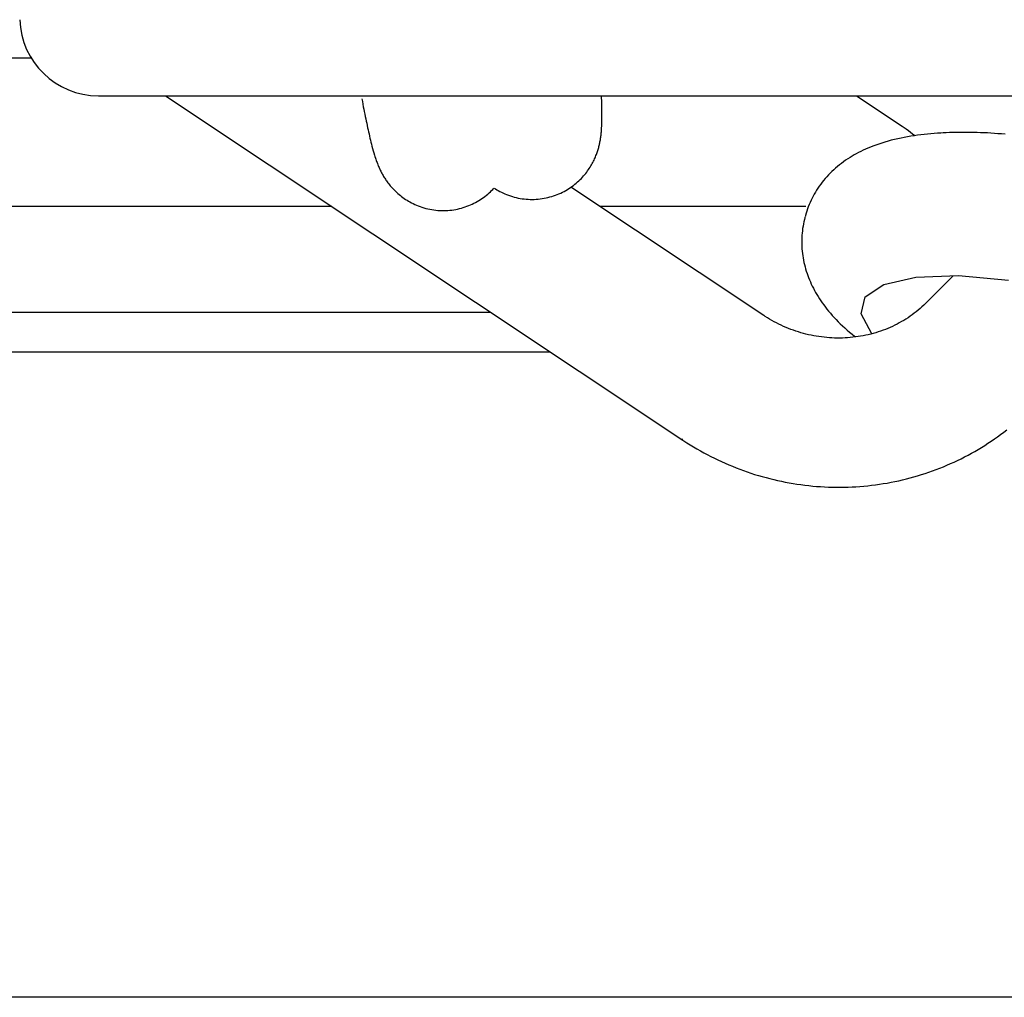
# Model space of a CAD drawing. Extents: x -285 to 5863, y 308 to 3178.
# Tile 272 of 622: x 1597.209 to 1597.989, y 984.015 to 984.79. Entities that reach past the tile are written whole.
import ezdxf

# ---------------------------------------------------------------- set-up
doc = ezdxf.new("R2010")
doc.units = 0
doc.header["$MEASUREMENT"] = 0
doc.layers.add('FREEZE-LINES', color=8, linetype='CONTINUOUS', plot=False)
doc.layers.add('SPILL-BUCKET', color=1, linetype='CONTINUOUS')

msp = doc.modelspace()

# ---------------------------------------------------------------- linework, layer by layer
at = {"layer": 'FREEZE-LINES', "linetype": 'Continuous'}
msp.add_line((1931.90631, 984.01471), (1465.74807, 984.01471), dxfattribs=at)
at = {"layer": 'SPILL-BUCKET', "color": 7, "linetype": 'Continuous'}
for p, q in [((1596.2554, 984.75944), (1597.21789, 984.75944)), ((1597.45596, 984.64154), (1596.11975, 984.64154)), ((1597.83193, 984.64154), (1597.66871, 984.64154)), ((1597.58195, 984.55771), (1596.11536, 984.55771)), ((1595.78236, 984.52649), (1597.62942, 984.52649))]:
    msp.add_line(p, q, dxfattribs=at)
at = {"layer": 'SPILL-BUCKET', "linetype": 'Continuous'}
msp.add_line((1597.27094, 984.72948), (1598.95685, 984.72948), dxfattribs=at)
at = {"layer": 'SPILL-BUCKET', "color": 1, "linetype": 'Continuous'}
for p, q in [((1597.32411, 984.72948), (1597.73441, 984.45647)), ((1597.47984, 984.72694), (1597.48023, 984.72486)), ((1597.66995, 984.72754), (1597.66988, 984.72945)), ((1597.67002, 984.7257), (1597.66995, 984.72754)), ((1597.67008, 984.7239), (1597.67002, 984.7257)), ((1597.8721, 984.72948), (1597.90838, 984.70534)), ((1597.48023, 984.72486), (1597.48063, 984.7228)), ((1597.48063, 984.7228), (1597.48102, 984.72079)), ((1597.48102, 984.72079), (1597.48141, 984.7188)), ((1597.48141, 984.7188), (1597.48179, 984.71686)), ((1597.67013, 984.72205), (1597.67008, 984.7239)), ((1597.67017, 984.72025), (1597.67013, 984.72205)), ((1597.6702, 984.71859), (1597.67017, 984.72025)), ((1597.67023, 984.71697), (1597.6702, 984.71859)), ((1597.48179, 984.71686), (1597.48217, 984.71494)), ((1597.48217, 984.71494), (1597.48255, 984.71307)), ((1597.48255, 984.71307), (1597.48293, 984.71122)), ((1597.48293, 984.71122), (1597.4833, 984.70941)), ((1597.4833, 984.70941), (1597.48367, 984.70763)), ((1597.67018, 984.70827), (1597.67022, 984.71)), ((1597.67022, 984.71), (1597.67024, 984.71179)), ((1597.67024, 984.71527), (1597.67023, 984.71697)), ((1597.67025, 984.71361), (1597.67024, 984.71527)), ((1597.67024, 984.71179), (1597.67025, 984.71361)), ((1597.48367, 984.70763), (1597.48404, 984.70588)), ((1597.48404, 984.70588), (1597.48441, 984.70415)), ((1597.48441, 984.70415), (1597.48478, 984.70246)), ((1597.48478, 984.70246), (1597.48515, 984.70078)), ((1597.66979, 984.70096), (1597.66986, 984.70188)), ((1597.66986, 984.70188), (1597.66994, 984.70294)), ((1597.66994, 984.70294), (1597.67001, 984.70398)), ((1597.67001, 984.70398), (1597.67007, 984.70527)), ((1597.67007, 984.70527), (1597.67013, 984.70654)), ((1597.67013, 984.70654), (1597.67018, 984.70827)), ((1597.90838, 984.70534), (1597.90913, 984.70483)), ((1597.90913, 984.70483), (1597.90987, 984.70432)), ((1597.90987, 984.70432), (1597.91157, 984.70313)), ((1597.91157, 984.70313), (1597.91324, 984.7019)), ((1597.91324, 984.7019), (1597.91488, 984.70065)), ((1597.48515, 984.70078), (1597.48552, 984.69914)), ((1597.48552, 984.69914), (1597.4859, 984.69749)), ((1597.4859, 984.69749), (1597.48628, 984.69589)), ((1597.48628, 984.69589), (1597.48666, 984.69426)), ((1597.48666, 984.69426), (1597.48705, 984.69267)), ((1597.66883, 984.69367), (1597.66896, 984.69444)), ((1597.66896, 984.69444), (1597.66909, 984.69518)), ((1597.66909, 984.69518), (1597.66921, 984.69596)), ((1597.66921, 984.69596), (1597.66932, 984.69672)), ((1597.66932, 984.69672), (1597.66942, 984.69754)), ((1597.66942, 984.69754), (1597.66952, 984.69832)), ((1597.66952, 984.69832), (1597.66962, 984.69919)), ((1597.66962, 984.69919), (1597.6697, 984.70002)), ((1597.6697, 984.70002), (1597.66979, 984.70096)), ((1597.89968, 984.69414), (1597.89716, 984.69346)), ((1597.90224, 984.69477), (1597.89968, 984.69414)), ((1597.90481, 984.69537), (1597.90224, 984.69477)), ((1597.9074, 984.69593), (1597.90481, 984.69537)), ((1597.91001, 984.69645), (1597.9074, 984.69593)), ((1597.91261, 984.69693), (1597.91001, 984.69645)), ((1597.91524, 984.69737), (1597.91261, 984.69693)), ((1597.91488, 984.70065), (1597.91649, 984.69936)), ((1597.91786, 984.69778), (1597.91524, 984.69737)), ((1597.91649, 984.69936), (1597.91832, 984.69784)), ((1597.92049, 984.69815), (1597.91786, 984.69778)), ((1597.92312, 984.69849), (1597.92049, 984.69815)), ((1597.92577, 984.69879), (1597.92312, 984.69849)), ((1597.92841, 984.69907), (1597.92577, 984.69879)), ((1597.93107, 984.69932), (1597.92841, 984.69907)), ((1597.93373, 984.69953), (1597.93107, 984.69932)), ((1597.93641, 984.69972), (1597.93373, 984.69953)), ((1597.93774, 984.6998), (1597.93641, 984.69972)), ((1597.93908, 984.69988), (1597.93774, 984.6998)), ((1597.94094, 984.69999), (1597.93908, 984.69988)), ((1597.94211, 984.70005), (1597.94094, 984.69999)), ((1597.94327, 984.7001), (1597.94211, 984.70005)), ((1597.94594, 984.70022), (1597.94327, 984.7001)), ((1597.94864, 984.70031), (1597.94594, 984.70022)), ((1597.95133, 984.70037), (1597.94864, 984.70031)), ((1597.95403, 984.70041), (1597.95133, 984.70037)), ((1597.95674, 984.70043), (1597.95403, 984.70041)), ((1597.95946, 984.70042), (1597.95674, 984.70043)), ((1597.96218, 984.70039), (1597.95946, 984.70042)), ((1597.96491, 984.70034), (1597.96218, 984.70039)), ((1597.96765, 984.70027), (1597.96491, 984.70034)), ((1597.9704, 984.70018), (1597.96765, 984.70027)), ((1597.97315, 984.70006), (1597.9704, 984.70018)), ((1597.97592, 984.69993), (1597.97315, 984.70006)), ((1597.97869, 984.69977), (1597.97592, 984.69993)), ((1597.98147, 984.6996), (1597.97869, 984.69977)), ((1597.98426, 984.6994), (1597.98147, 984.6996)), ((1597.98706, 984.69919), (1597.98426, 984.6994)), ((1597.98986, 984.69896), (1597.98706, 984.69919)), ((1597.48705, 984.69267), (1597.48746, 984.69102)), ((1597.48746, 984.69102), (1597.48788, 984.6894)), ((1597.48788, 984.6894), (1597.48835, 984.68765)), ((1597.48835, 984.68765), (1597.48882, 984.68592)), ((1597.48882, 984.68592), (1597.48935, 984.68408)), ((1597.66671, 984.6853), (1597.66696, 984.68609)), ((1597.66696, 984.68609), (1597.66721, 984.68688)), ((1597.66721, 984.68688), (1597.66743, 984.68765)), ((1597.66743, 984.68765), (1597.66765, 984.68843)), ((1597.66765, 984.68843), (1597.66785, 984.68918)), ((1597.66785, 984.68918), (1597.66804, 984.68995)), ((1597.66804, 984.68995), (1597.66821, 984.69069)), ((1597.66821, 984.69069), (1597.66838, 984.69145)), ((1597.66838, 984.69145), (1597.66854, 984.69218)), ((1597.66854, 984.69218), (1597.66869, 984.69294)), ((1597.66869, 984.69294), (1597.66883, 984.69367)), ((1597.87731, 984.68619), (1597.8755, 984.68531)), ((1597.87921, 984.68706), (1597.87731, 984.68619)), ((1597.88112, 984.68789), (1597.87921, 984.68706)), ((1597.88311, 984.68872), (1597.88112, 984.68789)), ((1597.88511, 984.68951), (1597.88311, 984.68872)), ((1597.88745, 984.69038), (1597.88511, 984.68951)), ((1597.88979, 984.6912), (1597.88745, 984.69038)), ((1597.89222, 984.69199), (1597.88979, 984.6912)), ((1597.89466, 984.69274), (1597.89222, 984.69199)), ((1597.89716, 984.69346), (1597.89466, 984.69274)), ((1597.48935, 984.68408), (1597.48991, 984.68224)), ((1597.48991, 984.68224), (1597.49024, 984.68118)), ((1597.49024, 984.68118), (1597.4906, 984.68009)), ((1597.4906, 984.68009), (1597.49092, 984.67913)), ((1597.49092, 984.67913), (1597.49126, 984.67815)), ((1597.49126, 984.67815), (1597.49157, 984.67729)), ((1597.66353, 984.67759), (1597.66398, 984.6785)), ((1597.66398, 984.6785), (1597.6644, 984.6794)), ((1597.6644, 984.6794), (1597.66479, 984.68028)), ((1597.66479, 984.68028), (1597.66516, 984.68115)), ((1597.66516, 984.68115), (1597.66551, 984.68201)), ((1597.66551, 984.68201), (1597.66584, 984.68284)), ((1597.66584, 984.68284), (1597.66615, 984.68368)), ((1597.66615, 984.68368), (1597.66643, 984.68449)), ((1597.66643, 984.68449), (1597.66671, 984.6853)), ((1597.86344, 984.67826), (1597.86177, 984.67708)), ((1597.86518, 984.67943), (1597.86344, 984.67826)), ((1597.86694, 984.68055), (1597.86518, 984.67943)), ((1597.86858, 984.68155), (1597.86694, 984.68055)), ((1597.87023, 984.68251), (1597.86858, 984.68155)), ((1597.87196, 984.68347), (1597.87023, 984.68251)), ((1597.87369, 984.68439), (1597.87196, 984.68347)), ((1597.8755, 984.68531), (1597.87369, 984.68439)), ((1597.49157, 984.67729), (1597.4919, 984.67641)), ((1597.4919, 984.67641), (1597.4922, 984.67562)), ((1597.4922, 984.67562), (1597.49253, 984.67481)), ((1597.49253, 984.67481), (1597.49283, 984.67406)), ((1597.49283, 984.67406), (1597.49316, 984.67329)), ((1597.49316, 984.67329), (1597.49347, 984.67257)), ((1597.49347, 984.67257), (1597.4938, 984.67183)), ((1597.4938, 984.67183), (1597.49413, 984.67113)), ((1597.49413, 984.67113), (1597.49447, 984.67041)), ((1597.49447, 984.67041), (1597.49481, 984.66972)), ((1597.65887, 984.66991), (1597.65957, 984.67089)), ((1597.65957, 984.67089), (1597.66023, 984.67188)), ((1597.66023, 984.67188), (1597.66086, 984.67285)), ((1597.66086, 984.67285), (1597.66146, 984.67383)), ((1597.66146, 984.67383), (1597.66202, 984.67478)), ((1597.66202, 984.67478), (1597.66255, 984.67573)), ((1597.66255, 984.67573), (1597.66306, 984.67667)), ((1597.66306, 984.67667), (1597.66353, 984.67759)), ((1597.85399, 984.67076), (1597.85256, 984.66943)), ((1597.85546, 984.67209), (1597.85399, 984.67076)), ((1597.85697, 984.67336), (1597.85546, 984.67209)), ((1597.85853, 984.67463), (1597.85697, 984.67336)), ((1597.86012, 984.67586), (1597.85853, 984.67463)), ((1597.86177, 984.67708), (1597.86012, 984.67586)), ((1597.49481, 984.66972), (1597.49517, 984.669)), ((1597.49517, 984.669), (1597.49553, 984.66831)), ((1597.49553, 984.66831), (1597.49592, 984.6676)), ((1597.49592, 984.6676), (1597.4963, 984.66691)), ((1597.4963, 984.66691), (1597.49671, 984.6662)), ((1597.49671, 984.6662), (1597.49712, 984.6655)), ((1597.49712, 984.6655), (1597.49756, 984.66478)), ((1597.49756, 984.66478), (1597.49801, 984.66407)), ((1597.49801, 984.66407), (1597.49848, 984.66335)), ((1597.49848, 984.66335), (1597.49896, 984.66263)), ((1597.49896, 984.66263), (1597.49947, 984.66189)), ((1597.65196, 984.66205), (1597.65295, 984.663)), ((1597.65295, 984.663), (1597.6539, 984.66397)), ((1597.6539, 984.66397), (1597.65482, 984.66494)), ((1597.65482, 984.66494), (1597.65571, 984.66593)), ((1597.65571, 984.66593), (1597.65655, 984.66692)), ((1597.65655, 984.66692), (1597.65736, 984.66792)), ((1597.65736, 984.66792), (1597.65813, 984.66891)), ((1597.65813, 984.66891), (1597.65887, 984.66991)), ((1597.84725, 984.66383), (1597.84602, 984.66236)), ((1597.84851, 984.66526), (1597.84725, 984.66383)), ((1597.84983, 984.66668), (1597.84851, 984.66526)), ((1597.85117, 984.66806), (1597.84983, 984.66668)), ((1597.85256, 984.66943), (1597.85117, 984.66806)), ((1597.49947, 984.66189), (1597.5, 984.66116)), ((1597.5, 984.66116), (1597.50056, 984.66041)), ((1597.50056, 984.66041), (1597.50113, 984.65966)), ((1597.50113, 984.65966), (1597.50173, 984.6589)), ((1597.50173, 984.6589), (1597.50236, 984.65814)), ((1597.50236, 984.65814), (1597.50302, 984.65737)), ((1597.50302, 984.65737), (1597.50371, 984.65659)), ((1597.50371, 984.65659), (1597.50442, 984.65581)), ((1597.50442, 984.65581), (1597.50517, 984.65503)), ((1597.50517, 984.65503), (1597.50595, 984.65424)), ((1597.58274, 984.65431), (1597.58367, 984.65526)), ((1597.58367, 984.65526), (1597.58457, 984.65622)), ((1597.58478, 984.65626), (1597.5858, 984.65561)), ((1597.5858, 984.65561), (1597.58684, 984.65497)), ((1597.58684, 984.65497), (1597.58802, 984.65428)), ((1597.64154, 984.65437), (1597.64282, 984.65512)), ((1597.64282, 984.65512), (1597.64407, 984.6559)), ((1597.64407, 984.6559), (1597.64529, 984.65671)), ((1597.64529, 984.65671), (1597.64648, 984.65754)), ((1597.79855, 984.55527), (1597.64569, 984.65699)), ((1597.64648, 984.65754), (1597.64764, 984.6584)), ((1597.64764, 984.6584), (1597.64877, 984.65928)), ((1597.64877, 984.65928), (1597.64987, 984.66018)), ((1597.64987, 984.66018), (1597.65093, 984.6611)), ((1597.65093, 984.6611), (1597.65196, 984.66205)), ((1597.8405, 984.65472), (1597.83952, 984.65312)), ((1597.84152, 984.65629), (1597.8405, 984.65472)), ((1597.84259, 984.65785), (1597.84152, 984.65629)), ((1597.84369, 984.65937), (1597.84259, 984.65785)), ((1597.84484, 984.66088), (1597.84369, 984.65937)), ((1597.84602, 984.66236), (1597.84484, 984.66088)), ((1597.50595, 984.65424), (1597.50677, 984.65345)), ((1597.50677, 984.65345), (1597.50762, 984.65267)), ((1597.50762, 984.65267), (1597.5085, 984.65188)), ((1597.5085, 984.65188), (1597.50942, 984.6511)), ((1597.50942, 984.6511), (1597.51037, 984.65032)), ((1597.51037, 984.65032), (1597.51136, 984.64955)), ((1597.51136, 984.64955), (1597.51239, 984.64879)), ((1597.51239, 984.64879), (1597.51345, 984.64805)), ((1597.51345, 984.64805), (1597.51454, 984.64731)), ((1597.51454, 984.64731), (1597.51567, 984.6466)), ((1597.57265, 984.6464), (1597.5739, 984.64718)), ((1597.5739, 984.64718), (1597.57512, 984.64799)), ((1597.57512, 984.64799), (1597.57631, 984.64883)), ((1597.57631, 984.64883), (1597.57746, 984.64969)), ((1597.57746, 984.64969), (1597.57858, 984.65058)), ((1597.57858, 984.65058), (1597.57967, 984.65148)), ((1597.57967, 984.65148), (1597.58073, 984.65241)), ((1597.58073, 984.65241), (1597.58175, 984.65335)), ((1597.58175, 984.65335), (1597.58274, 984.65431)), ((1597.58802, 984.65428), (1597.58923, 984.65363)), ((1597.58923, 984.65363), (1597.59047, 984.65299)), ((1597.59047, 984.65299), (1597.59173, 984.65238)), ((1597.59173, 984.65238), (1597.59317, 984.65174)), ((1597.59317, 984.65174), (1597.59464, 984.65113)), ((1597.59464, 984.65113), (1597.59613, 984.65057)), ((1597.59613, 984.65057), (1597.59765, 984.65004)), ((1597.59765, 984.65004), (1597.59918, 984.64956)), ((1597.59918, 984.64956), (1597.60073, 984.64912)), ((1597.60073, 984.64912), (1597.60229, 984.64873)), ((1597.60229, 984.64873), (1597.60386, 984.64839)), ((1597.60386, 984.64839), (1597.60544, 984.64809)), ((1597.60544, 984.64809), (1597.60703, 984.64784)), ((1597.60703, 984.64784), (1597.60862, 984.64764)), ((1597.60862, 984.64764), (1597.61022, 984.64748)), ((1597.61022, 984.64748), (1597.61181, 984.64737)), ((1597.61181, 984.64737), (1597.6134, 984.64731)), ((1597.6134, 984.64731), (1597.61499, 984.64729)), ((1597.61499, 984.64729), (1597.61658, 984.64732)), ((1597.61658, 984.64732), (1597.61816, 984.6474)), ((1597.61816, 984.6474), (1597.61974, 984.64752)), ((1597.61974, 984.64752), (1597.6213, 984.64769)), ((1597.6213, 984.64769), (1597.62285, 984.64791)), ((1597.62285, 984.64791), (1597.6244, 984.64816)), ((1597.6244, 984.64816), (1597.62593, 984.64846)), ((1597.62593, 984.64846), (1597.62744, 984.64881)), ((1597.62744, 984.64881), (1597.62894, 984.64919)), ((1597.62894, 984.64919), (1597.63042, 984.64961)), ((1597.63042, 984.64961), (1597.63189, 984.65008)), ((1597.63189, 984.65008), (1597.63333, 984.65058)), ((1597.63333, 984.65058), (1597.63476, 984.65113)), ((1597.63476, 984.65113), (1597.63616, 984.65171)), ((1597.63616, 984.65171), (1597.63754, 984.65232)), ((1597.63754, 984.65232), (1597.6389, 984.65297)), ((1597.6389, 984.65297), (1597.64023, 984.65366)), ((1597.64023, 984.65366), (1597.64154, 984.65437)), ((1597.83683, 984.64823), (1597.83602, 984.64656)), ((1597.83768, 984.64988), (1597.83683, 984.64823)), ((1597.83858, 984.65151), (1597.83768, 984.64988)), ((1597.83952, 984.65312), (1597.83858, 984.65151)), ((1597.51567, 984.6466), (1597.51683, 984.6459)), ((1597.51683, 984.6459), (1597.51801, 984.64523)), ((1597.51801, 984.64523), (1597.51924, 984.64457)), ((1597.51924, 984.64457), (1597.52048, 984.64395)), ((1597.52048, 984.64395), (1597.52175, 984.64335)), ((1597.52175, 984.64335), (1597.52305, 984.64278)), ((1597.52305, 984.64278), (1597.52452, 984.64218)), ((1597.52452, 984.64218), (1597.52601, 984.64162)), ((1597.52601, 984.64162), (1597.52753, 984.6411)), ((1597.52753, 984.6411), (1597.52906, 984.64063)), ((1597.52906, 984.64063), (1597.53061, 984.6402)), ((1597.53061, 984.6402), (1597.53218, 984.63981)), ((1597.53218, 984.63981), (1597.53375, 984.63948)), ((1597.53375, 984.63948), (1597.53533, 984.63919)), ((1597.53533, 984.63919), (1597.53692, 984.63895)), ((1597.55119, 984.63887), (1597.55274, 984.63909)), ((1597.55274, 984.63909), (1597.55428, 984.63936)), ((1597.55428, 984.63936), (1597.55581, 984.63966)), ((1597.55581, 984.63966), (1597.55732, 984.64001)), ((1597.55732, 984.64001), (1597.55882, 984.6404)), ((1597.55882, 984.6404), (1597.5603, 984.64083)), ((1597.5603, 984.64083), (1597.56176, 984.64131)), ((1597.56176, 984.64131), (1597.5632, 984.64182)), ((1597.5632, 984.64182), (1597.56462, 984.64236)), ((1597.56462, 984.64236), (1597.56602, 984.64295)), ((1597.56602, 984.64295), (1597.5674, 984.64357)), ((1597.5674, 984.64357), (1597.56875, 984.64423)), ((1597.56875, 984.64423), (1597.57008, 984.64492)), ((1597.57008, 984.64492), (1597.57138, 984.64564)), ((1597.57138, 984.64564), (1597.57265, 984.6464)), ((1597.83321, 984.63974), (1597.83262, 984.63801)), ((1597.83385, 984.64147), (1597.83321, 984.63974)), ((1597.83453, 984.64318), (1597.83385, 984.64147)), ((1597.83525, 984.64488), (1597.83453, 984.64318)), ((1597.83602, 984.64656), (1597.83525, 984.64488)), ((1597.53692, 984.63895), (1597.53851, 984.63875)), ((1597.53851, 984.63875), (1597.54011, 984.6386)), ((1597.54011, 984.6386), (1597.5417, 984.6385)), ((1597.5417, 984.6385), (1597.5433, 984.63845)), ((1597.5433, 984.63845), (1597.54489, 984.63844)), ((1597.54489, 984.63844), (1597.54647, 984.63848)), ((1597.54647, 984.63848), (1597.54805, 984.63856)), ((1597.54805, 984.63856), (1597.54962, 984.6387)), ((1597.54962, 984.6387), (1597.55119, 984.63887)), ((1597.83078, 984.63135), (1597.83035, 984.62958)), ((1597.83079, 984.63142), (1597.83078, 984.63139)), ((1597.83078, 984.63139), (1597.83078, 984.63135)), ((1597.83113, 984.63279), (1597.83079, 984.63141)), ((1597.83123, 984.6332), (1597.83113, 984.6328)), ((1597.83208, 984.63626), (1597.83127, 984.63336)), ((1597.83262, 984.63801), (1597.83208, 984.63626)), ((1597.82939, 984.62421), (1597.82916, 984.62242)), ((1597.82967, 984.62601), (1597.82939, 984.62421)), ((1597.82999, 984.6278), (1597.82967, 984.62601)), ((1597.83035, 984.62958), (1597.82999, 984.6278)), ((1597.82872, 984.61702), (1597.82866, 984.61521)), ((1597.82882, 984.61882), (1597.82872, 984.61702)), ((1597.82897, 984.62062), (1597.82882, 984.61882)), ((1597.82916, 984.62242), (1597.82897, 984.62062)), ((1597.82866, 984.61521), (1597.82864, 984.61341)), ((1597.82864, 984.61341), (1597.82867, 984.61161)), ((1597.82867, 984.61161), (1597.82874, 984.60981)), ((1597.82874, 984.60981), (1597.82886, 984.60802)), ((1597.82886, 984.60802), (1597.82901, 984.60623)), ((1597.82901, 984.60623), (1597.82921, 984.60444)), ((1597.82921, 984.60444), (1597.82945, 984.60267)), ((1597.82945, 984.60267), (1597.82974, 984.60089)), ((1597.82974, 984.60089), (1597.83006, 984.59912)), ((1597.83006, 984.59912), (1597.83042, 984.59736)), ((1597.83042, 984.59736), (1597.83082, 984.59561)), ((1597.83082, 984.59561), (1597.83127, 984.59386)), ((1597.83127, 984.59386), (1597.83175, 984.59212)), ((1597.83175, 984.59212), (1597.83228, 984.59038)), ((1597.83228, 984.59038), (1597.83284, 984.58867)), ((1597.83284, 984.58867), (1597.83345, 984.58695)), ((1597.83345, 984.58695), (1597.83409, 984.58524)), ((1597.83409, 984.58524), (1597.83477, 984.58354)), ((1597.89383, 984.5799), (1597.91915, 984.5857)), ((1597.91915, 984.5857), (1597.95296, 984.58688)), ((1597.94862, 984.58673), (1597.92691, 984.5648)), ((1597.95296, 984.58688), (1597.99265, 984.58334)), ((1597.83477, 984.58354), (1597.83549, 984.58185)), ((1597.83549, 984.58185), (1597.83625, 984.58016)), ((1597.83625, 984.58016), (1597.83705, 984.57849)), ((1597.83705, 984.57849), (1597.8379, 984.57681)), ((1597.8379, 984.57681), (1597.83877, 984.57516)), ((1597.87896, 984.56992), (1597.89383, 984.5799)), ((1597.83877, 984.57516), (1597.8397, 984.57348)), ((1597.8397, 984.57348), (1597.84066, 984.57184)), ((1597.84066, 984.57184), (1597.84168, 984.57018)), ((1597.84168, 984.57018), (1597.84272, 984.56854)), ((1597.87568, 984.55653), (1597.87896, 984.56992)), ((1597.84272, 984.56854), (1597.84383, 984.56688)), ((1597.84383, 984.56688), (1597.84496, 984.56525)), ((1597.84496, 984.56525), (1597.84616, 984.56359)), ((1597.84616, 984.56359), (1597.84739, 984.56195)), ((1597.84739, 984.56195), (1597.84869, 984.56029)), ((1597.92401, 984.56206), (1597.92252, 984.56074)), ((1597.92547, 984.56341), (1597.92401, 984.56206)), ((1597.92691, 984.5648), (1597.92547, 984.56341)), ((1597.79911, 984.55491), (1597.79855, 984.55527)), ((1597.79966, 984.55455), (1597.79911, 984.55491)), ((1597.80141, 984.55344), (1597.79966, 984.55455)), ((1597.80319, 984.55236), (1597.80141, 984.55344)), ((1597.84869, 984.56029), (1597.85002, 984.55866)), ((1597.85002, 984.55866), (1597.85143, 984.55699)), ((1597.85143, 984.55699), (1597.85287, 984.55535)), ((1597.85287, 984.55535), (1597.8544, 984.55367)), ((1597.8544, 984.55367), (1597.85595, 984.55203)), ((1597.88425, 984.54077), (1597.87568, 984.55653)), ((1597.91295, 984.55351), (1597.91126, 984.55243)), ((1597.91461, 984.55464), (1597.91295, 984.55351)), ((1597.91625, 984.55579), (1597.91461, 984.55464)), ((1597.91786, 984.55698), (1597.91625, 984.55579)), ((1597.91944, 984.5582), (1597.91786, 984.55698)), ((1597.921, 984.55946), (1597.91944, 984.5582)), ((1597.92252, 984.56074), (1597.921, 984.55946)), ((1597.80499, 984.55132), (1597.80319, 984.55236)), ((1597.80681, 984.55031), (1597.80499, 984.55132)), ((1597.80865, 984.54934), (1597.80681, 984.55031)), ((1597.81051, 984.5484), (1597.80865, 984.54934)), ((1597.81239, 984.5475), (1597.81051, 984.5484)), ((1597.81428, 984.54663), (1597.81239, 984.5475)), ((1597.8162, 984.5458), (1597.81428, 984.54663)), ((1597.81813, 984.54501), (1597.8162, 984.5458)), ((1597.85595, 984.55203), (1597.85759, 984.55035)), ((1597.85759, 984.55035), (1597.85926, 984.54869)), ((1597.85926, 984.54869), (1597.86102, 984.54701)), ((1597.86102, 984.54701), (1597.86281, 984.54536)), ((1597.89878, 984.54582), (1597.89691, 984.54502)), ((1597.90063, 984.54665), (1597.89878, 984.54582)), ((1597.90245, 984.54752), (1597.90063, 984.54665)), ((1597.90426, 984.54843), (1597.90245, 984.54752)), ((1597.90604, 984.54937), (1597.90426, 984.54843)), ((1597.90781, 984.55036), (1597.90604, 984.54937)), ((1597.90955, 984.55137), (1597.90781, 984.55036)), ((1597.91126, 984.55243), (1597.90955, 984.55137)), ((1597.82007, 984.54425), (1597.81813, 984.54501)), ((1597.82203, 984.54353), (1597.82007, 984.54425)), ((1597.82401, 984.54285), (1597.82203, 984.54353)), ((1597.826, 984.54221), (1597.82401, 984.54285)), ((1597.828, 984.54161), (1597.826, 984.54221)), ((1597.83001, 984.54105), (1597.828, 984.54161)), ((1597.83203, 984.54052), (1597.83001, 984.54105)), ((1597.83406, 984.54004), (1597.83203, 984.54052)), ((1597.83611, 984.53959), (1597.83406, 984.54004)), ((1597.83815, 984.53919), (1597.83611, 984.53959)), ((1597.84021, 984.53882), (1597.83815, 984.53919)), ((1597.84227, 984.5385), (1597.84021, 984.53882)), ((1597.84434, 984.53821), (1597.84227, 984.5385)), ((1597.84641, 984.53796), (1597.84434, 984.53821)), ((1597.84848, 984.53776), (1597.84641, 984.53796)), ((1597.85056, 984.5376), (1597.84848, 984.53776)), ((1597.85264, 984.53748), (1597.85056, 984.5376)), ((1597.86281, 984.54536), (1597.86467, 984.54368)), ((1597.86508, 984.53759), (1597.86301, 984.53747)), ((1597.86467, 984.54368), (1597.86658, 984.54204)), ((1597.86714, 984.53776), (1597.86508, 984.53759)), ((1597.86658, 984.54204), (1597.86855, 984.54038)), ((1597.8692, 984.53796), (1597.86714, 984.53776)), ((1597.86855, 984.54038), (1597.87055, 984.53875)), ((1597.87125, 984.53821), (1597.8692, 984.53796)), ((1597.87055, 984.53875), (1597.87124, 984.5382)), ((1597.8733, 984.53849), (1597.87125, 984.53821)), ((1597.87533, 984.53882), (1597.8733, 984.53849)), ((1597.87736, 984.53918), (1597.87533, 984.53882)), ((1597.87937, 984.53959), (1597.87736, 984.53918)), ((1597.88138, 984.54003), (1597.87937, 984.53959)), ((1597.88337, 984.54052), (1597.88138, 984.54003)), ((1597.88535, 984.54105), (1597.88337, 984.54052)), ((1597.88731, 984.54161), (1597.88535, 984.54105)), ((1597.88927, 984.54222), (1597.88731, 984.54161)), ((1597.8912, 984.54286), (1597.88927, 984.54222)), ((1597.89312, 984.54354), (1597.8912, 984.54286)), ((1597.89503, 984.54426), (1597.89312, 984.54354)), ((1597.89691, 984.54502), (1597.89503, 984.54426)), ((1597.85471, 984.53739), (1597.85264, 984.53748)), ((1597.85679, 984.53735), (1597.85471, 984.53739)), ((1597.85887, 984.53735), (1597.85679, 984.53735)), ((1597.86094, 984.53739), (1597.85887, 984.53735)), ((1597.86301, 984.53747), (1597.86094, 984.53739)), ((1597.98394, 984.45913), (1597.98641, 984.46093)), ((1597.98641, 984.46093), (1597.98885, 984.46277)), ((1597.98885, 984.46277), (1597.99127, 984.46464)), ((1597.73441, 984.45647), (1597.73413, 984.45742)), ((1597.73441, 984.45647), (1597.736, 984.45543)), ((1597.736, 984.45543), (1597.73759, 984.4544)), ((1597.73759, 984.4544), (1597.74023, 984.45273)), ((1597.74023, 984.45273), (1597.7429, 984.4511)), ((1597.97117, 984.45066), (1597.97378, 984.45228)), ((1597.97378, 984.45228), (1597.97636, 984.45394)), ((1597.97636, 984.45394), (1597.97891, 984.45563)), ((1597.97891, 984.45563), (1597.98144, 984.45736)), ((1597.98144, 984.45736), (1597.98394, 984.45913)), ((1597.7429, 984.4511), (1597.74559, 984.4495)), ((1597.74559, 984.4495), (1597.7483, 984.44795)), ((1597.7483, 984.44795), (1597.75104, 984.44643)), ((1597.75104, 984.44643), (1597.75379, 984.44495)), ((1597.75379, 984.44495), (1597.75657, 984.44351)), ((1597.95779, 984.44312), (1597.96051, 984.44455)), ((1597.96051, 984.44455), (1597.96321, 984.44602)), ((1597.96321, 984.44602), (1597.96589, 984.44753)), ((1597.96589, 984.44753), (1597.96854, 984.44908)), ((1597.96854, 984.44908), (1597.97117, 984.45066)), ((1597.75657, 984.44351), (1597.75937, 984.4421)), ((1597.75937, 984.4421), (1597.76219, 984.44074)), ((1597.76219, 984.44074), (1597.76503, 984.43941)), ((1597.76503, 984.43941), (1597.76788, 984.43813)), ((1597.76788, 984.43813), (1597.77076, 984.43689)), ((1597.77076, 984.43689), (1597.77365, 984.43568)), ((1597.941, 984.43536), (1597.94385, 984.43656)), ((1597.94385, 984.43656), (1597.94668, 984.43779)), ((1597.94668, 984.43779), (1597.94948, 984.43906)), ((1597.94948, 984.43906), (1597.95227, 984.44038)), ((1597.95227, 984.44038), (1597.95504, 984.44173)), ((1597.95504, 984.44173), (1597.95779, 984.44312)), ((1597.77365, 984.43568), (1597.77656, 984.43452)), ((1597.77656, 984.43452), (1597.77949, 984.43339)), ((1597.77949, 984.43339), (1597.78243, 984.43231)), ((1597.78243, 984.43231), (1597.78538, 984.43127)), ((1597.78538, 984.43127), (1597.78836, 984.43027)), ((1597.78836, 984.43027), (1597.79134, 984.42931)), ((1597.79134, 984.42931), (1597.79434, 984.42839)), ((1597.79434, 984.42839), (1597.79735, 984.42752)), ((1597.92059, 984.42816), (1597.92355, 984.42906)), ((1597.92355, 984.42906), (1597.9265, 984.43001)), ((1597.9265, 984.43001), (1597.92944, 984.43099)), ((1597.92944, 984.43099), (1597.93235, 984.43203)), ((1597.93235, 984.43203), (1597.93525, 984.4331)), ((1597.93525, 984.4331), (1597.93814, 984.43421)), ((1597.93814, 984.43421), (1597.941, 984.43536)), ((1597.79735, 984.42752), (1597.80037, 984.42669)), ((1597.80037, 984.42669), (1597.8034, 984.4259)), ((1597.8034, 984.4259), (1597.80645, 984.42515)), ((1597.80645, 984.42515), (1597.8095, 984.42445)), ((1597.8095, 984.42445), (1597.81257, 984.42379)), ((1597.81257, 984.42379), (1597.81564, 984.42317)), ((1597.81564, 984.42317), (1597.81872, 984.42259)), ((1597.81872, 984.42259), (1597.82181, 984.42206)), ((1597.82181, 984.42206), (1597.8249, 984.42157)), ((1597.8249, 984.42157), (1597.828, 984.42113)), ((1597.828, 984.42113), (1597.83111, 984.42073)), ((1597.83111, 984.42073), (1597.83422, 984.42037)), ((1597.88101, 984.42028), (1597.88411, 984.42063)), ((1597.88411, 984.42063), (1597.8872, 984.42101)), ((1597.8872, 984.42101), (1597.89028, 984.42145)), ((1597.89028, 984.42145), (1597.89336, 984.42193)), ((1597.89336, 984.42193), (1597.89643, 984.42244)), ((1597.89643, 984.42244), (1597.89949, 984.42301)), ((1597.89949, 984.42301), (1597.90254, 984.42361)), ((1597.90254, 984.42361), (1597.90557, 984.42427)), ((1597.90557, 984.42427), (1597.9086, 984.42496)), ((1597.9086, 984.42496), (1597.91162, 984.42569)), ((1597.91162, 984.42569), (1597.91462, 984.42647)), ((1597.91462, 984.42647), (1597.91761, 984.42729)), ((1597.91761, 984.42729), (1597.92059, 984.42816)), ((1597.83422, 984.42037), (1597.83734, 984.42005)), ((1597.83734, 984.42005), (1597.84045, 984.41979)), ((1597.84045, 984.41979), (1597.84358, 984.41956)), ((1597.84358, 984.41956), (1597.8467, 984.41938)), ((1597.8467, 984.41938), (1597.84982, 984.41924)), ((1597.84982, 984.41924), (1597.85295, 984.41915)), ((1597.85295, 984.41915), (1597.85608, 984.4191)), ((1597.85608, 984.4191), (1597.8592, 984.41909)), ((1597.8592, 984.41909), (1597.86233, 984.41913)), ((1597.86233, 984.41913), (1597.86545, 984.41921)), ((1597.86545, 984.41921), (1597.86857, 984.41934)), ((1597.86857, 984.41934), (1597.87168, 984.41951)), ((1597.87168, 984.41951), (1597.8748, 984.41972)), ((1597.8748, 984.41972), (1597.87791, 984.41998)), ((1597.87791, 984.41998), (1597.88101, 984.42028))]:
    msp.add_line(p, q, dxfattribs=at)
at = {"layer": 'SPILL-BUCKET', "linetype": 'Continuous'}
msp.add_arc((1597.27094, 984.79193), 0.06246, 182, 270, dxfattribs=at)

doc.saveas('drawing.dxf')
